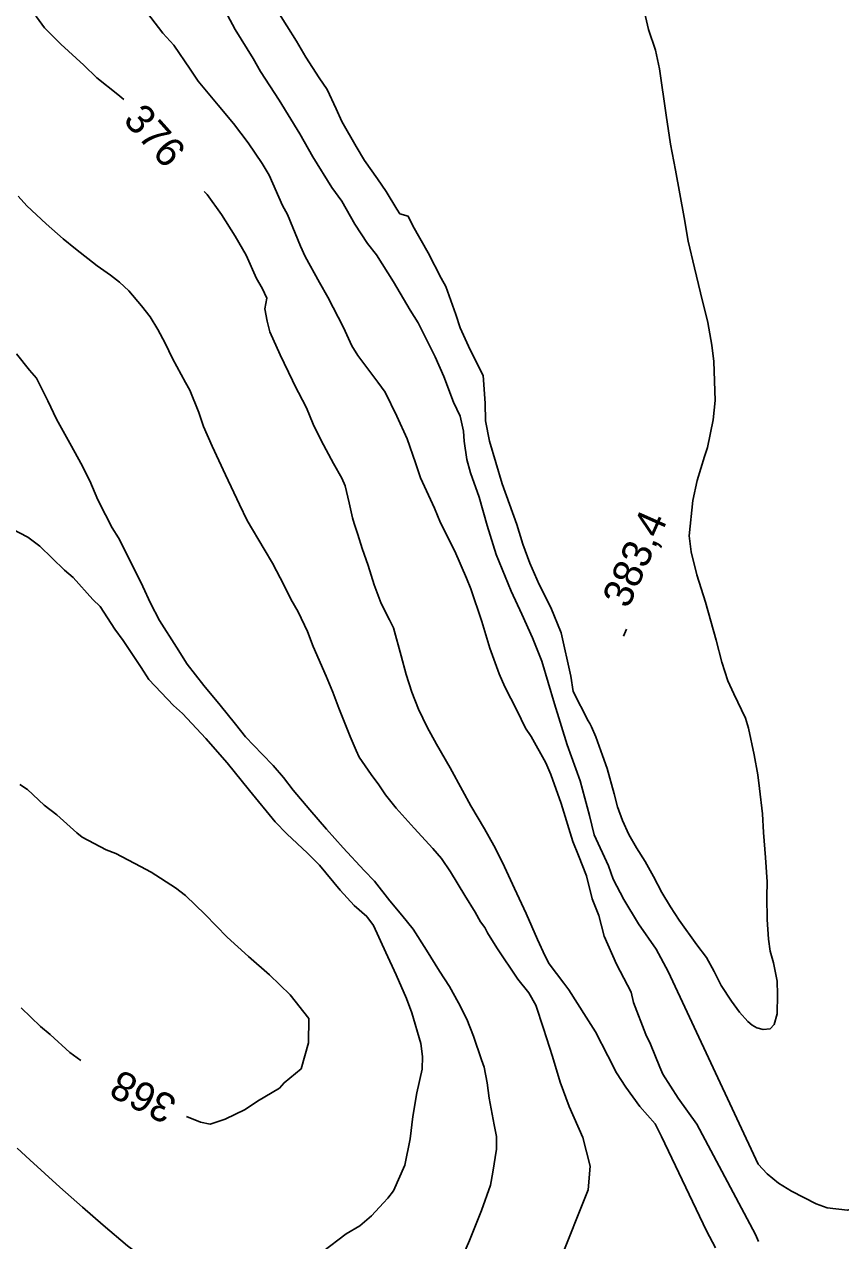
# Model space of a CAD drawing. Extents: x 287698 to 290158, y 5234163 to 5237182.
# Drawn here: x 288362.3 to 288445.7, y 5236024.6 to 5236148.9 of the extents above; entities that cross this region are included whole.
import ezdxf

# ---------------------------------------------------------------- set-up
doc = ezdxf.new("R2010")
doc.units = 0
for name, color, linetype in [('Niveau 1', 7, 'Continuous'), ('Niveau 2', 7, 'Continuous'), ('Niveau 3', 7, 'Continuous')]:
    doc.layers.add(name, color=color, linetype=linetype)

msp = doc.modelspace()

# ---------------------------------------------------------------- linework, layer by layer
at = {"layer": 'Niveau 1'}
for points in [[(288428.12, 5236052.12), (288426.89, 5236054.42), (288425.09, 5236057.02), (288423.58, 5236059.49), (288422.5, 5236061.57), (288422, 5236062.92), (288420.55, 5236066.1), (288420.07, 5236068.06), (288419.12, 5236071.6), (288417.8, 5236075.27), (288416.5, 5236079.46), (288415.21, 5236083.82), (288414.23, 5236086.22), (288413.15, 5236088.64), (288412.08, 5236090.97), (288410.54, 5236094.71), (288409.63, 5236097.67), (288408.78, 5236100.59), (288407.9, 5236103.05), (288407.53, 5236104.42), (288407.27, 5236106.31), (288407.21, 5236107.31), (288406.84, 5236108.84), (288406.17, 5236110.27), (288405.17, 5236112.91), (288404.29, 5236114.9), (288402.57, 5236118.37), (288401.76, 5236119.67), (288400.06, 5236122.56), (288398.31, 5236125.33), (288397.4, 5236126.49), (288396.11, 5236128.47), (288394.76, 5236130.81), (288393.75, 5236132.19), (288391.79, 5236135.33), (288390.46, 5236137.69), (288388.37, 5236141.11), (288386.45, 5236144.04), (288385.7, 5236145.38), (288383.86, 5236148.34), (288382.57, 5236150.76)], [(288400.04, 5236029.73), (288401.21, 5236032.35), (288401.73, 5236035.05), (288402.01, 5236037.31), (288402.43, 5236039.74), (288402.98, 5236042.17), (288403.02, 5236043.46), (288402.84, 5236044.79), (288401.91, 5236047.92), (288401.38, 5236049.39), (288400.31, 5236051.78), (288399.27, 5236054.09), (288398.01, 5236056.82), (288397.31, 5236057.75), (288396.03, 5236058.88), (288394.6, 5236060.45), (288392.5, 5236062.98), (288391.27, 5236064.22), (288389.13, 5236066.19), (288387.94, 5236067.41), (288385.32, 5236070.63), (288383.04, 5236073.44), (288380.88, 5236075.93), (288378.47, 5236078.49), (288377.56, 5236079.31), (288375.06, 5236081.96), (288374.25, 5236083.19), (288372.44, 5236085.95), (288371.56, 5236087.11), (288370.07, 5236089.42), (288369.34, 5236090.13), (288367.33, 5236092.36), (288366.44, 5236093.14), (288363.9, 5236095.56), (288362.68, 5236096.5), (288361.04, 5236097.34)], [(288428.12, 5236052.12), (288437.3, 5236032.46), (288438.22, 5236031.46), (288439.37, 5236030.51), (288440.69, 5236029.69), (288443.24, 5236028.42), (288444.35, 5236028), (288446.44, 5236027.76), (288447.51, 5236028.05), (288448.28, 5236028.74), (288448.88, 5236030.06), (288449.32, 5236031.99), (288449.68, 5236034.36), (288450.33, 5236036.64), (288450.93, 5236039.28), (288451.22, 5236042.27), (288451.14, 5236044.34), (288450.78, 5236046.76), (288450.36, 5236049.4), (288449.7, 5236053.67), (288449.56, 5236055.37), (288449.49, 5236056.52)], [(288361.59, 5236034.09), (288362.9, 5236032.9), (288365.96, 5236030.12), (288368.28, 5236028.05), (288370.38, 5236026.23), (288372.86, 5236024.12), (288374.5, 5236022.9), (288377.67, 5236020.79), (288380.48, 5236019.12), (288381.84, 5236018.5), (288384, 5236017.85), (288384.72, 5236017.9), (288386.82, 5236018.61), (288387.54, 5236018.98), (288390, 5236020.61), (288390.59, 5236021.13), (288392.78, 5236023.51), (288395.2, 5236025.35), (288396.62, 5236026.17), (288397.79, 5236027.17), (288399.01, 5236028.51), (288399.46, 5236028.98), (288400.04, 5236029.73)]]:
    msp.add_lwpolyline(points, dxfattribs=at)
at = {"layer": 'Niveau 2'}
for points in [[(288372.51, 5236141.2), (288371.89, 5236141.71), (288369.73, 5236143.39), (288368.41, 5236144.7), (288366.04, 5236146.83), (288364.4, 5236148.52), (288363.57, 5236149.63), (288361.97, 5236151.44), (288360.13, 5236153.28), (288358.2, 5236155.22), (288357.86, 5236155.71), (288356.42, 5236156.8), (288355.15, 5236157.53), (288352.28, 5236158.89), (288349.94, 5236159.91), (288348.56, 5236160.62), (288347.06, 5236161.67), (288344.67, 5236163.25), (288344.12, 5236163.47), (288341.46, 5236164.47), (288339.19, 5236165.2), (288336.35, 5236165.91), (288335.64, 5236165.99), (288334.07, 5236165.83)], [(288401.53, 5236129.27), (288400.7, 5236129.52), (288400.4, 5236129.98), (288399.28, 5236131.8), (288398.41, 5236133.08), (288397.07, 5236134.97), (288396.23, 5236136.38), (288394.77, 5236138.94), (288394.2, 5236140.23), (288393.28, 5236142.22), (288392.45, 5236143.41), (288391.08, 5236145.5), (288390.13, 5236147.16), (288389.13, 5236148.7), (288387.81, 5236150.83)], [(288425.43, 5236151.29), (288426.1, 5236148.35), (288426.8, 5236146.22), (288427.21, 5236144.31), (288427.91, 5236139.6), (288428.36, 5236136.63), (288428.84, 5236133.98), (288429.75, 5236129.15), (288430.16, 5236126.71), (288430.78, 5236124), (288431.4, 5236121.44), (288432.16, 5236118.43), (288432.58, 5236116.11), (288432.77, 5236114.44), (288432.89, 5236110.44), (288432.7, 5236108.48), (288432.12, 5236105.64), (288431.8, 5236104.74), (288431.06, 5236102.29), (288430.63, 5236100.23), (288430.26, 5236096.63), (288430.45, 5236094.98), (288431.05, 5236092.65), (288431.92, 5236089.84), (288433.02, 5236085.96), (288433.59, 5236083.74), (288434.21, 5236081.82), (288434.83, 5236080.51), (288436.02, 5236078), (288436.3, 5236076.99)], [(288431.02, 5236036.53), (288429.11, 5236039.2), (288427.55, 5236041.66), (288427.24, 5236042.36), (288426.31, 5236044.73), (288425.82, 5236045.7), (288424.56, 5236048.96), (288424.32, 5236050.03), (288422.82, 5236052.9), (288421.58, 5236055.76), (288421.02, 5236057.85), (288420.33, 5236059.54), (288419.76, 5236061.89), (288418.93, 5236063.97), (288418.37, 5236065.4), (288417.18, 5236069.28), (288416.11, 5236072.25), (288415.59, 5236073.46), (288414.1, 5236076.15), (288413.53, 5236076.99), (288412.66, 5236078.84), (288411.42, 5236081.21), (288410.84, 5236082.54), (288409.87, 5236085.17), (288409.06, 5236087.88), (288407.96, 5236091.22), (288407.49, 5236092.3), (288406.32, 5236095.06), (288404.86, 5236097.96), (288404.22, 5236099.44), (288402.81, 5236102.57), (288402.28, 5236104.1), (288401.44, 5236106.53), (288400.4, 5236108.85), (288399.2, 5236111.29), (288398.43, 5236112.31), (288396.41, 5236115.05), (288395.78, 5236116.05), (288394.92, 5236117.9), (288393.34, 5236121.01), (288392.5, 5236122.49), (288391.03, 5236125.16), (288390.55, 5236126.23), (288389.2, 5236129.44), (288388.71, 5236130.37), (288387.35, 5236133.46), (288386.64, 5236134.65), (288385.21, 5236136.77), (288383.71, 5236138.75), (288382.14, 5236140.61), (288380.1, 5236143.06), (288379.26, 5236144.3), (288377.6, 5236146.74), (288376.47, 5236147.97), (288374.46, 5236150.58)], [(288409.38, 5236056.64), (288408.94, 5236057.2), (288408.39, 5236058.18), (288407.34, 5236059.91), (288405.87, 5236062.31), (288404.94, 5236063.68), (288404.07, 5236064.69), (288402.17, 5236066.77), (288400.32, 5236068.82), (288399.23, 5236070.19), (288398.56, 5236071.21), (288397.77, 5236072.27), (288396.55, 5236074.03), (288396.22, 5236074.72), (288395.62, 5236076.14), (288394.46, 5236079.03), (288393.85, 5236080.68), (288393.15, 5236082.29), (288391.84, 5236085.34), (288391.26, 5236086.86), (288390.31, 5236088.87), (288389.56, 5236090.16), (288388.87, 5236091.57), (288387.68, 5236093.85), (288386.83, 5236095.27), (288385.11, 5236098.18), (288384.31, 5236099.84), (288382.89, 5236102.86), (288381.51, 5236105.78), (288380.63, 5236107.78), (288380.14, 5236109.21), (288379.22, 5236111.5), (288378.79, 5236112.28), (288377.46, 5236114.73), (288376.73, 5236116.29), (288375.97, 5236117.71), (288375.17, 5236119), (288374.31, 5236120.13), (288372.99, 5236121.65), (288372.04, 5236122.52), (288371.12, 5236123.24), (288369.78, 5236124.22), (288367.54, 5236125.94), (288366.31, 5236126.97), (288364.57, 5236128.49), (288362.6, 5236130.34), (288361.7, 5236131.33)], [(288387.09, 5236120.91), (288386.63, 5236121.91), (288386.05, 5236122.92), (288385, 5236125.3), (288383.88, 5236127.23), (288382.47, 5236129.44), (288380.99, 5236131.48), (288380.71, 5236131.8)], [(288409.41, 5236110.19), (288409.22, 5236113.02), (288407.86, 5236115.63), (288406.86, 5236117.89), (288406.41, 5236119.23), (288405.4, 5236122.08), (288404.92, 5236122.95), (288403.58, 5236125.54), (288402.02, 5236128.29), (288401.53, 5236129.27)], [(288425.22, 5236038.35), (288423.78, 5236040.32), (288422.81, 5236041.8), (288421.95, 5236043.51), (288420.67, 5236045.97), (288419.74, 5236047.47), (288417.96, 5236050.28), (288417.43, 5236050.93), (288415.94, 5236052.91), (288415.53, 5236053.69), (288414.74, 5236055.42), (288413.6, 5236058.05), (288412.42, 5236060.62), (288411.17, 5236063.28), (288410.31, 5236065.01), (288409.34, 5236066.69), (288407.95, 5236069.07), (288407.11, 5236070.62), (288405.83, 5236072.92), (288404.42, 5236075.34), (288403.49, 5236077.1), (288402.61, 5236078.93), (288401.91, 5236080.67), (288401.35, 5236082.47), (288400.84, 5236084.39), (288400.03, 5236087.22), (288399.64, 5236088.05), (288398.8, 5236089.73), (288398.08, 5236091.61), (288397.45, 5236093.59), (288396.83, 5236095.34), (288396.4, 5236096.75), (288396.02, 5236097.88), (288395.85, 5236098.47), (288395.53, 5236100.01), (288395.09, 5236101.75), (288394.76, 5236102.53), (288393.91, 5236104.02), (288392.66, 5236106.35), (288391.82, 5236108.02), (288391.16, 5236109.69), (288389.94, 5236112.04), (288389.72, 5236112.51), (288388.45, 5236115.11), (288387.42, 5236117.47), (288387.14, 5236118.57), (288386.91, 5236119.81), (288387.09, 5236120.91), (288387.09, 5236120.91)], [(288410.57, 5236033.99), (288410.58, 5236035.29), (288410.34, 5236036.46), (288409.82, 5236039.19), (288409.6, 5236040.78), (288409.29, 5236042.35), (288409.03, 5236043.11), (288408.2, 5236045.52), (288407.53, 5236047.26), (288406.67, 5236048.94), (288405.75, 5236050.61), (288404.76, 5236052.16), (288403.41, 5236054.32), (288402.04, 5236056.45), (288400.9, 5236057.89), (288399.68, 5236059.36), (288398.09, 5236061.35), (288397.03, 5236062.46), (288394.9, 5236064.75), (288393.21, 5236066.67), (288391.48, 5236068.66), (288389.8, 5236070.64), (288388.8, 5236071.95), (288387.76, 5236073.18), (288386.62, 5236074.32), (288384.93, 5236076.1), (288383.89, 5236077.38), (288382.32, 5236079.35), (288380.66, 5236081.34), (288378.98, 5236083.53), (288377.86, 5236085.27), (288376.14, 5236087.97), (288375.21, 5236089.75), (288374.44, 5236091.47), (288373.14, 5236094.07), (288371.95, 5236096.41), (288371.31, 5236097.45), (288370.61, 5236098.76), (288369.85, 5236100.32), (288369.02, 5236102.24), (288368.11, 5236104.06), (288367.13, 5236105.78), (288365.62, 5236108.54), (288364.74, 5236110.41), (288363.58, 5236112.72), (288362.85, 5236113.56), (288361.54, 5236115.23)], [(288420.1, 5236077.46), (288419.93, 5236077.73), (288418.4, 5236080.73), (288418.17, 5236082.29), (288417.17, 5236086.74), (288416.11, 5236089.31), (288414.93, 5236091.66), (288413.97, 5236093.84), (288413.25, 5236095.77), (288412.63, 5236097.79), (288411.16, 5236101.94), (288409.86, 5236106.29), (288409.44, 5236108.38), (288409.41, 5236110.19)], [(288436.3, 5236076.99), (288436.89, 5236074.27), (288437.26, 5236072.22), (288437.44, 5236070.81), (288437.74, 5236068.25), (288437.85, 5236066.34), (288438.06, 5236063.77), (288438.21, 5236061.31), (288438.18, 5236059.75), (288438.21, 5236057.46), (288438.34, 5236055.45), (288438.54, 5236054.22), (288438.85, 5236053.02), (288439.24, 5236051.14), (288439.26, 5236049.77), (288439.24, 5236047.81), (288438.95, 5236046.73), (288438.51, 5236046.27), (288437.81, 5236046.22), (288437.18, 5236046.38), (288436.68, 5236046.65), (288436.23, 5236047.04), (288435.4, 5236047.99), (288434.58, 5236049.1), (288433.52, 5236050.71), (288432.82, 5236052.13), (288432.02, 5236053.57), (288431.05, 5236054.87), (288429.23, 5236057.37), (288428.34, 5236058.74), (288427.45, 5236060.22), (288426.62, 5236061.84), (288425.74, 5236063.36), (288424.86, 5236064.75), (288424.09, 5236066.14), (288423.44, 5236067.56), (288422.92, 5236068.94), (288422.58, 5236070.29), (288421.87, 5236072.86), (288421.38, 5236074.18), (288420.72, 5236076.1), (288420.28, 5236077.11), (288420.1, 5236077.46)], [(288391.41, 5236047.35), (288389.49, 5236049.74), (288387.37, 5236051.78), (288385.23, 5236053.66), (288383.05, 5236055.64), (288380.8, 5236057.94), (288378.78, 5236059.91), (288377.78, 5236060.67), (288375.3, 5236062.29), (288374.19, 5236062.85), (288371.66, 5236064.17), (288370.7, 5236064.56), (288368.25, 5236065.86), (288367.69, 5236066.31), (288365.66, 5236068.13), (288364.36, 5236069.11), (288362.65, 5236070.71), (288361.86, 5236071.23)], [(288419.4, 5236035.17), (288418, 5236038.36), (288417.08, 5236040.85), (288416.28, 5236043.45), (288415.36, 5236046.3), (288414.59, 5236048.69), (288413.88, 5236049.94), (288412.75, 5236051.36), (288410.6, 5236054.55), (288409.64, 5236056.1), (288409.38, 5236056.64)], [(288361.99, 5236048.43), (288363.98, 5236046.52), (288364.97, 5236045.71), (288366.96, 5236043.87), (288368.11, 5236043.04)], [(288378.88, 5236037.34), (288380.33, 5236036.76), (288381.33, 5236036.55), (288382.86, 5236037.07), (288384.89, 5236038.04), (288386.14, 5236038.9), (288388.38, 5236040.23), (288388.86, 5236040.77), (288390.62, 5236042.21), (288391.36, 5236044.85), (288391.41, 5236047.35)], [(288427.42, 5236035.28), (288426.76, 5236036.57), (288425.22, 5236038.35)], [(288437.32, 5236024.56), (288437.04, 5236025.29), (288431.02, 5236036.53)], [(288411.03, 5235972.16), (288406.7, 5235983.76), (288406.36, 5235987.18), (288406.42, 5235988.43), (288406.81, 5235990.55), (288407.54, 5235993.96), (288407.92, 5235996.24), (288408.13, 5235998.14), (288408.75, 5236001.34), (288409.71, 5236005.09), (288410.28, 5236006.45), (288411.52, 5236009.56), (288413.09, 5236013.43), (288414.94, 5236017.87), (288415.75, 5236019.62), (288416.96, 5236022.42), (288419.92, 5236029.83), (288420.13, 5236032.25), (288419.4, 5236035.17)], [(288432.95, 5236023.92), (288432.02, 5236025.64), (288427.42, 5236035.28)], [(288406.8, 5236022.32), (288407.8, 5236024.67), (288409.05, 5236027.74), (288409.95, 5236030.32), (288410.2, 5236031.65), (288410.57, 5236033.99)]]:
    msp.add_lwpolyline(points, dxfattribs=at)
at = {"layer": 'Niveau 3'}
msp.add_line((288423.54, 5236086.38), (288423.86, 5236087.11), dxfattribs=at)

# ---------------------------------------------------------------- texts
at = {"layer": 'Niveau 2'}
for s, rotation, p in [('376', 311.6628, (288372.33, 5236139.03)), ('368', 152.7395, (288378.11, 5236039.13))]:
    msp.add_text(s, height=3, rotation=rotation, dxfattribs=at).set_placement(p)
at = {"layer": 'Niveau 3'}
msp.add_text('383,4', height=3, rotation=66.1217, dxfattribs=at).set_placement((288424.02, 5236089.11))

doc.saveas('drawing.dxf')
